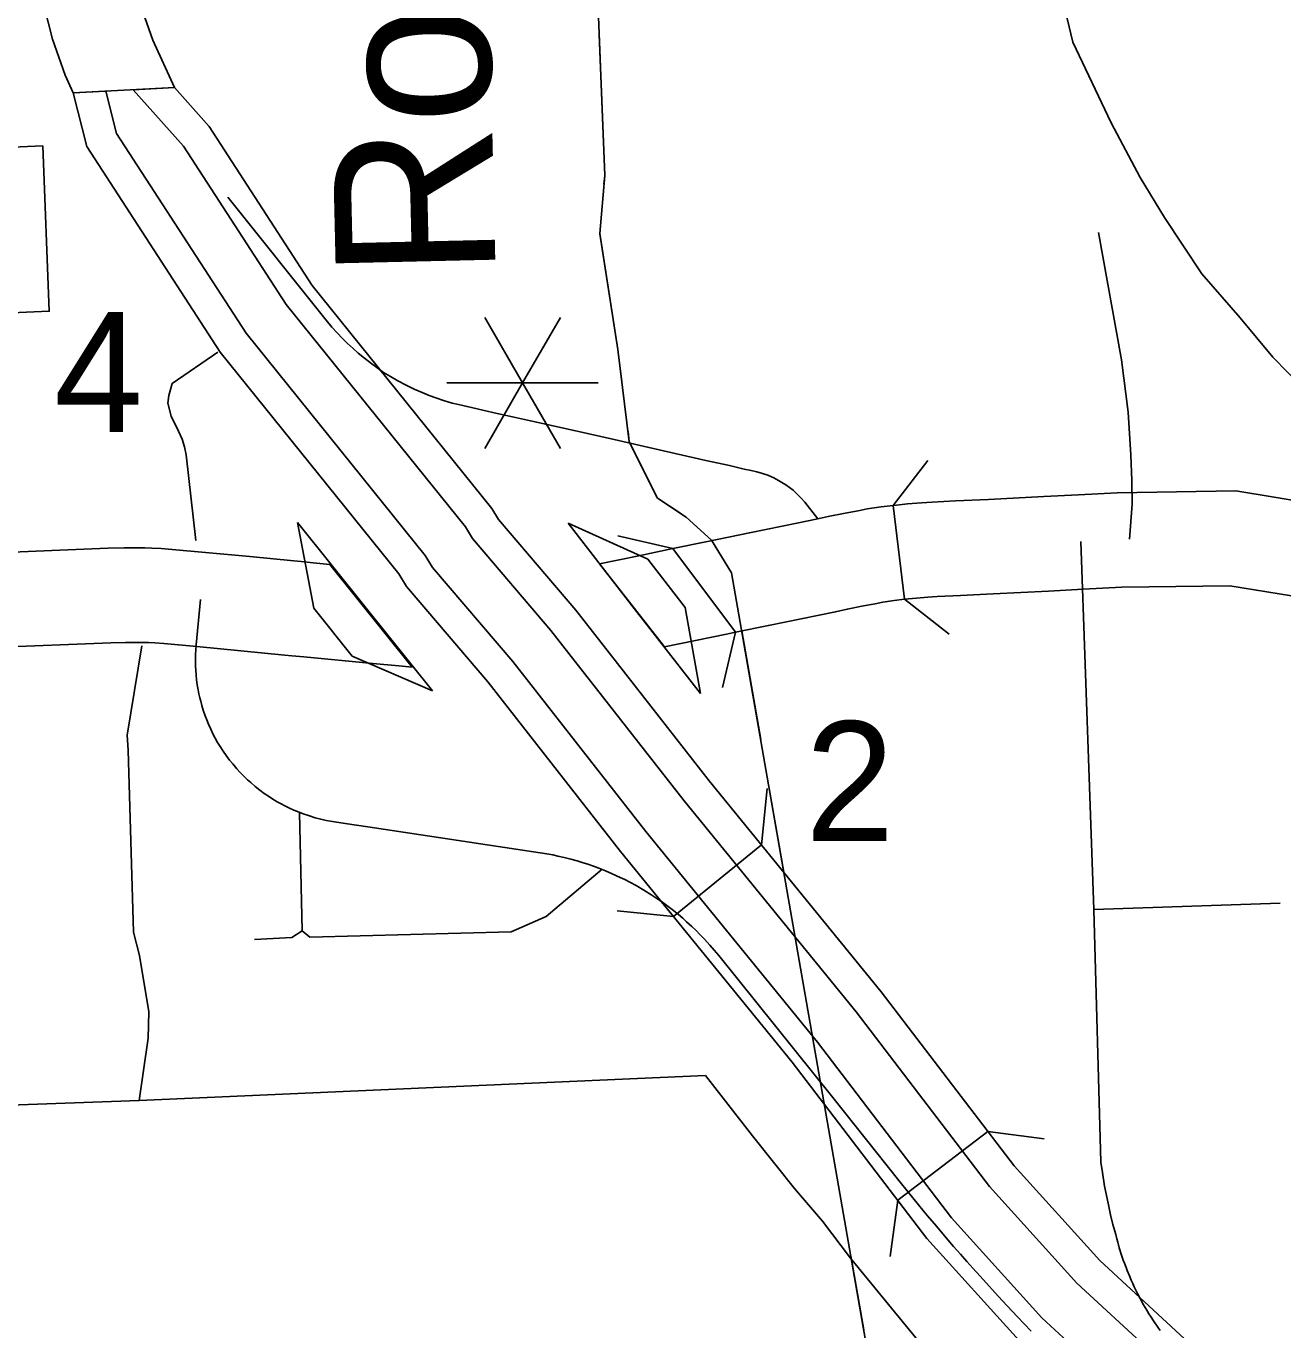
# Model space of a CAD drawing. Extents: x 1671357 to 13005564, y 567358 to 14261451.
# Drawn here: x 12758289.9 to 12758296.2, y 14259857.47 to 14259864 of the extents above; entities that cross this region are included whole.
import ezdxf

# ---------------------------------------------------------------- set-up
doc = ezdxf.new("R2010")
doc.units = 0
for name, color, linetype in [('10', 7, 'Continuous'), ('15', 7, 'Continuous'), ('33', 7, 'Continuous'), ('34', 7, 'Continuous'), ('37', 7, 'Continuous'), ('39', 7, 'Continuous'), ('40', 7, 'Continuous'), ('42', 7, 'Continuous'), ('43', 7, 'Continuous'), ('48', 7, 'Continuous'), ('56', 7, 'Continuous'), ('6', 7, 'Continuous')]:
    doc.layers.add(name, color=color, linetype=linetype)

msp = doc.modelspace()

# ---------------------------------------------------------------- linework, layer by layer
at = {"layer": '10'}
for p, q in [((12758295.9614, 14259861.6709), (12758295.3665, 14259861.6616)), ((12758296.3511, 14259861.6075), (12758295.9614, 14259861.6709)), ((12758295.3908, 14259861.1886), (12758295.9315, 14259861.196)), ((12758295.9315, 14259861.196), (12758296.2397, 14259861.1459))]:
    msp.add_line(p, q, dxfattribs=at)
for points in [[(12758295.3665, 14259861.6616), (12758295.1726, 14259861.6516), (12758294.9996, 14259861.6429), (12758294.7224, 14259861.629), (12758294.5577, 14259861.6212), (12758294.4407, 14259861.615), (12758294.3867, 14259861.6122), (12758294.3166, 14259861.6065), (12758294.2477, 14259861.599), (12758294.2451, 14259861.5987), (12758294.3016, 14259861.1286)], [(12758293.1421, 14259861.3822), (12758293.3148, 14259861.418), (12758293.5247, 14259861.4616), (12758293.7711, 14259861.5121), (12758293.8597, 14259861.5304), (12758293.9186, 14259861.5425), (12758294.0047, 14259861.5605), (12758294.0692, 14259861.5723), (12758294.1153, 14259861.5808), (12758294.1851, 14259861.5914), (12758294.2451, 14259861.5987)], [(12758289.4682, 14259861.3477), (12758289.7113, 14259861.3604), (12758290.3116, 14259861.3842), (12758290.394, 14259861.3864), (12758290.4607, 14259861.3864), (12758290.4982, 14259861.3864), (12758290.533, 14259861.3854), (12758290.5788, 14259861.3834), (12758290.6346, 14259861.3786), (12758290.8008, 14259861.3637), (12758291.0229, 14259861.3427), (12758291.2442, 14259861.3209), (12758291.2802, 14259861.3174), (12758291.3398, 14259861.3113), (12758291.4232, 14259861.3035), (12758291.8355, 14259860.7894)], [(12758292.7745, 14259861.3061), (12758292.9713, 14259861.3467), (12758293.1421, 14259861.3822), (12758293.4554, 14259860.9636)], [(12758293.4554, 14259860.9636), (12758293.4111, 14259860.9544), (12758293.1003, 14259860.8898), (12758292.7745, 14259861.3061)], [(12758294.3016, 14259861.1286), (12758294.3615, 14259861.135), (12758294.4184, 14259861.1397), (12758294.4653, 14259861.1421), (12758294.5814, 14259861.1482), (12758294.7455, 14259861.156), (12758295.0234, 14259861.17), (12758295.1966, 14259861.1787), (12758295.3908, 14259861.1886)], [(12758293.4554, 14259860.9636), (12758293.6204, 14259860.9979), (12758293.8665, 14259861.0483), (12758293.9553, 14259861.0666), (12758294.0147, 14259861.0788), (12758294.0957, 14259861.0957), (12758294.1547, 14259861.1065), (12758294.1939, 14259861.1137), (12758294.2494, 14259861.1222), (12758294.3016, 14259861.1286)], [(12758291.8355, 14259860.7894), (12758291.7698, 14259860.7955), (12758291.6384, 14259860.8077), (12758291.2938, 14259860.84), (12758291.2333, 14259860.8462), (12758291.198, 14259860.8496), (12758290.9774, 14259860.8713), (12758290.7574, 14259860.8921), (12758290.5931, 14259860.9068), (12758290.548, 14259860.9107), (12758290.5155, 14259860.9122), (12758290.4912, 14259860.9129), (12758290.4607, 14259860.9129), (12758290.4005, 14259860.9129), (12758290.3274, 14259860.9109), (12758289.7331, 14259860.8873), (12758289.4929, 14259860.8748)]]:
    msp.add_lwpolyline(points, dxfattribs=at)
at = {"layer": '15'}
for p, q in [((12758290.1382, 14259863.6645), (12758290.3022, 14259863.6732)), ((12758290.4397, 14259863.6804), (12758290.6455, 14259863.6913)), ((12758293.5858, 14259859.8987), (12758293.1453, 14259859.5397)), ((12758294.7193, 14259858.4642), (12758294.2677, 14259858.1193))]:
    msp.add_line(p, q, dxfattribs=at)
for points in [[(12758288.4528, 14259872.0584), (12758290.4878, 14259864.0709), (12758290.5382, 14259863.929), (12758290.6455, 14259863.6913), (12758290.1382, 14259863.6645), (12758290.0984, 14259863.7523), (12758290.0343, 14259863.9329), (12758287.9791, 14259871.9994)], [(12758300.0804, 14259853.963), (12758297.99, 14259855.1208), (12758297.7899, 14259855.2588), (12758297.2869, 14259855.547), (12758296.7563, 14259855.8729), (12758296.0024, 14259856.4163), (12758295.6213, 14259856.7284), (12758294.8753, 14259857.4178), (12758294.4138, 14259857.9281), (12758293.7394, 14259858.8108), (12758292.88, 14259859.8652), (12758292.2148, 14259860.715), (12758291.8075, 14259861.193), (12758291.7691, 14259861.2558), (12758290.8746, 14259862.3662), (12758290.2068, 14259863.396), (12758290.1382, 14259863.6645)], [(12758290.3022, 14259863.6732), (12758290.3562, 14259863.4615), (12758291.0052, 14259862.4607), (12758291.901, 14259861.3487), (12758291.9382, 14259861.2878), (12758292.3395, 14259860.8169), (12758293.0058, 14259859.9657), (12758293.8658, 14259858.9105), (12758294.5377, 14259858.0311), (12758294.9898, 14259857.5311), (12758295.7271, 14259856.8499), (12758296.1005, 14259856.544), (12758296.8456, 14259856.007), (12758297.3691, 14259855.6855), (12758297.8757, 14259855.3951), (12758298.0749, 14259855.2579), (12758300.4126, 14259853.963)], [(12758300.9208, 14259853.963), (12758298.2048, 14259855.4675), (12758298.007, 14259855.6037), (12758297.4948, 14259855.8972), (12758296.9823, 14259856.2121), (12758296.2507, 14259856.7393), (12758295.8888, 14259857.0358), (12758295.1651, 14259857.7045), (12758294.7272, 14259858.1887), (12758294.0592, 14259859.0631), (12758293.1982, 14259860.1194), (12758292.5302, 14259860.9727), (12758292.1382, 14259861.4328), (12758292.1027, 14259861.4908), (12758291.2049, 14259862.6053), (12758290.6909, 14259863.398), (12758290.4397, 14259863.6804)], [(12758290.6455, 14259863.6913), (12758290.8193, 14259863.4959), (12758291.3355, 14259862.6999), (12758292.2346, 14259861.5837), (12758292.2689, 14259861.5276), (12758292.655, 14259861.0746), (12758293.324, 14259860.2199), (12758294.1856, 14259859.1628), (12758294.8511, 14259858.2918), (12758295.2796, 14259857.8178), (12758295.9946, 14259857.1573), (12758296.3489, 14259856.867), (12758297.0716, 14259856.3462), (12758297.577, 14259856.0357), (12758298.0929, 14259855.7401), (12758298.2896, 14259855.6045), (12758301.2531, 14259853.963)]]:
    msp.add_lwpolyline(points, dxfattribs=at)
at = {"layer": '33'}
for points in [[(12758290.9127, 14259863.142), (12758291.4062, 14259862.5258), (12758291.4338, 14259862.4913), (12758291.4607, 14259862.4624), (12758291.4876, 14259862.4342), (12758291.5105, 14259862.4119), (12758291.54, 14259862.3844), (12758291.5663, 14259862.3614), (12758291.5977, 14259862.3352), (12758291.6272, 14259862.3122), (12758291.6521, 14259862.2938), (12758291.6934, 14259862.265), (12758291.7269, 14259862.2446), (12758291.7642, 14259862.2223), (12758291.8023, 14259862.2027), (12758291.8468, 14259862.181), (12758291.8868, 14259862.1633), (12758291.9209, 14259862.1495), (12758291.9544, 14259862.1371), (12758291.9924, 14259862.1239), (12758292.037, 14259862.1115), (12758292.0684, 14259862.1036), (12758292.111, 14259862.0938), (12758292.1897, 14259862.0761), (12758292.2612, 14259862.0597), (12758292.3536, 14259862.0393), (12758292.429, 14259862.0223), (12758292.6473, 14259861.9731), (12758292.8472, 14259861.9285), (12758293.0944, 14259861.8721), (12758293.3075, 14259861.8242), (12758293.4248, 14259861.7979), (12758293.4995, 14259861.7809), (12758293.5343, 14259861.773), (12758293.5618, 14259861.7671), (12758293.5907, 14259861.7586), (12758293.6175, 14259861.7494), (12758293.647, 14259861.7363), (12758293.6705, 14259861.7242), (12758293.6879, 14259861.7142), (12758293.7067, 14259861.7021), (12758293.7262, 14259861.6883), (12758293.7436, 14259861.6744), (12758293.7624, 14259861.657), (12758293.7841, 14259861.6357), (12758293.8018, 14259861.6151), (12758293.868, 14259861.532)], [(12758295.2731, 14259862.9653), (12758295.3876, 14259862.3274), (12758295.4215, 14259862.0664), (12758295.4345, 14259861.8501), (12758295.44, 14259861.7229), (12758295.4412, 14259861.605), (12758295.4279, 14259861.4295)], [(12758295.1853, 14259861.4182), (12758295.2496, 14259859.5749), (12758295.2857, 14259858.3101)], [(12758290.7759, 14259861.1274), (12758290.7545, 14259860.9014), (12758290.7527, 14259860.8744), (12758290.7513, 14259860.8535), (12758290.7508, 14259860.8344), (12758290.7511, 14259860.8139), (12758290.7515, 14259860.7916), (12758290.7521, 14259860.7737), (12758290.7543, 14259860.7483), (12758290.7568, 14259860.7249), (12758290.7599, 14259860.701), (12758290.7645, 14259860.6754), (12758290.7686, 14259860.6553), (12758290.7729, 14259860.6357), (12758290.777, 14259860.6179), (12758290.7823, 14259860.5972), (12758290.7897, 14259860.5732), (12758290.7998, 14259860.5448), (12758290.8074, 14259860.5245), (12758290.8159, 14259860.5037), (12758290.8274, 14259860.4777), (12758290.8398, 14259860.4523), (12758290.8496, 14259860.4335), (12758290.8619, 14259860.4119), (12758290.8744, 14259860.3912), (12758290.889, 14259860.3685), (12758290.9047, 14259860.3461), (12758290.9222, 14259860.3227), (12758290.9373, 14259860.3041), (12758290.9583, 14259860.279), (12758290.9748, 14259860.2615), (12758290.9912, 14259860.2444), (12758291.0112, 14259860.2254), (12758291.0276, 14259860.2105), (12758291.0502, 14259860.191), (12758291.073, 14259860.1726), (12758291.095, 14259860.1565), (12758291.1159, 14259860.1424), (12758291.1384, 14259860.1281), (12758291.1596, 14259860.1152), (12758291.1799, 14259860.1039), (12758291.1982, 14259860.0944), (12758291.2155, 14259860.0857), (12758291.2211, 14259860.0829), (12758291.2437, 14259860.073), (12758291.2703, 14259860.0619), (12758291.2908, 14259860.0545), (12758291.3212, 14259860.0436), (12758291.3499, 14259860.0349), (12758291.3787, 14259860.0274), (12758291.4055, 14259860.0214), (12758291.4276, 14259860.0171), (12758291.448, 14259860.0141), (12758291.5006, 14259860.0058), (12758291.6139, 14259859.9892), (12758292.4776, 14259859.8591), (12758292.51, 14259859.8539), (12758292.5402, 14259859.8483), (12758292.5659, 14259859.8429), (12758292.597, 14259859.8358), (12758292.6303, 14259859.8274), (12758292.6624, 14259859.8186), (12758292.6876, 14259859.8107), (12758292.7161, 14259859.8018), (12758292.7447, 14259859.7917), (12758292.7717, 14259859.7819), (12758292.8039, 14259859.7692), (12758292.8377, 14259859.7545), (12758292.8775, 14259859.7361), (12758292.901, 14259859.725), (12758292.9264, 14259859.7118), (12758292.9587, 14259859.6947), (12758292.9969, 14259859.6724), (12758293.036, 14259859.6475), (12758293.0615, 14259859.6307), (12758293.0849, 14259859.6148), (12758293.1113, 14259859.5957), (12758293.1384, 14259859.5749), (12758293.1692, 14259859.5503), (12758293.1909, 14259859.5317), (12758293.2105, 14259859.5144), (12758293.2362, 14259859.4906), (12758293.2586, 14259859.4696), (12758293.2773, 14259859.4505), (12758293.2997, 14259859.4271), (12758293.3274, 14259859.3968), (12758293.3481, 14259859.3725), (12758293.3715, 14259859.3443), (12758293.942, 14259858.6333), (12758294.2736, 14259858.2179), (12758294.3221, 14259858.1585), (12758294.3722, 14259858.0961), (12758294.4154, 14259858.0439), (12758294.4518, 14259858.0008), (12758294.4868, 14259857.9596), (12758294.5195, 14259857.9216), (12758294.5474, 14259857.8887), (12758294.5827, 14259857.8489), (12758294.6145, 14259857.8124), (12758294.6432, 14259857.78), (12758294.6797, 14259857.7402)], [(12758290.4818, 14259860.8957), (12758290.4091, 14259860.4491), (12758290.4139, 14259860.3733), (12758290.4409, 14259859.4619), (12758290.4699, 14259859.3451), (12758290.5166, 14259859.0637), (12758290.5141, 14259858.9305), (12758290.469, 14259858.6189)], [(12758291.2717, 14259860.0614), (12758291.2857, 14259859.4681), (12758291.3229, 14259859.4372), (12758292.3319, 14259859.4632), (12758292.5071, 14259859.5404), (12758292.7879, 14259859.7775)], [(12758291.2857, 14259859.4681), (12758291.2339, 14259859.4357), (12758291.0467, 14259859.4246)], [(12758295.2857, 14259858.3101), (12758295.2924, 14259858.2576), (12758295.3037, 14259858.1895), (12758295.3211, 14259858.1048), (12758295.3339, 14259858.0464), (12758295.3456, 14259857.9984), (12758295.3554, 14259857.9654), (12758295.3596, 14259857.9478), (12758295.3649, 14259857.9266), (12758295.3697, 14259857.9088), (12758295.3775, 14259857.8811), (12758295.389, 14259857.8447), (12758295.3974, 14259857.8198), (12758295.4032, 14259857.8036), (12758295.411, 14259857.7827), (12758295.4169, 14259857.7675), (12758295.4276, 14259857.7413), (12758295.4367, 14259857.7201), (12758295.4446, 14259857.7025), (12758295.4524, 14259857.6859), (12758295.4603, 14259857.6695), (12758295.4687, 14259857.6528), (12758295.4823, 14259857.6267), (12758295.4991, 14259857.5963), (12758295.5154, 14259857.5685), (12758295.526, 14259857.5511), (12758295.5368, 14259857.5341), (12758295.5486, 14259857.5161), (12758295.571, 14259857.4835), (12758295.5824, 14259857.4676)], [(12758294.6797, 14259857.7402), (12758294.7115, 14259857.7041), (12758294.7535, 14259857.6577), (12758294.7919, 14259857.6161), (12758294.8663, 14259857.5366), (12758294.9353, 14259857.4642)]]:
    msp.add_lwpolyline(points, dxfattribs=at)
at = {"layer": '34'}
for points in [[(12758290.8633, 14259862.3665), (12758290.6342, 14259862.2086), (12758290.6175, 14259862.1491), (12758290.6132, 14259862.1109), (12758290.629, 14259862.045), (12758290.6659, 14259861.9704), (12758290.6845, 14259861.9312), (12758290.6954, 14259861.8917), (12758290.7045, 14259861.8521), (12758290.7526, 14259861.4229)], [(12758295.2496, 14259859.5749), (12758296.1825, 14259859.6074)]]:
    msp.add_lwpolyline(points, dxfattribs=at)
at = {"layer": '37'}
for points in [[(12758294.4193, 14259861.8232), (12758294.2451, 14259861.5987)], [(12758293.1421, 14259861.3822), (12758292.8654, 14259861.4467)], [(12758294.3016, 14259861.1286), (12758294.5261, 14259860.9544)], [(12758293.3909, 14259860.6869), (12758293.4554, 14259860.9636)]]:
    msp.add_lwpolyline(points, dxfattribs=at)
at = {"layer": '39'}
for p, q in [((12758293.3655, 14259859.7192), (12758293.3655, 14259859.7192)), ((12758294.4935, 14259858.2918), (12758294.4935, 14259858.2918))]:
    msp.add_line(p, q, dxfattribs=at)
for points in [[(12758293.5858, 14259859.8987), (12758293.6146, 14259860.1814)], [(12758292.8626, 14259859.5685), (12758293.1453, 14259859.5397)], [(12758295.0009, 14259858.4266), (12758294.7193, 14259858.4642)], [(12758294.2677, 14259858.1193), (12758294.2301, 14259857.8376)]]:
    msp.add_lwpolyline(points, dxfattribs=at)
at = {"layer": '40'}
for points in [[(12758292.8707, 14259873.4116), (12758295.1454, 14259863.9183)], [(12758292.8707, 14259873.4116), (12758295.1454, 14259863.9183), (12758295.3369, 14259863.5151), (12758295.4819, 14259863.2413), (12758295.6032, 14259863.0407), (12758295.7901, 14259862.7591), (12758295.9823, 14259862.5384), (12758296.147, 14259862.3414), (12758296.2968, 14259862.1876), (12758296.5153, 14259861.9737), (12758296.9134, 14259861.6185), (12758297.2072, 14259861.417), (12758297.5792, 14259861.2015), (12758297.9891, 14259860.9855), (12758298.3873, 14259860.828), (12758298.9987, 14259860.6446), (12758299.3671, 14259860.5734), (12758299.8947, 14259860.4533), (12758300.5293, 14259860.3069), (12758301.0226, 14259860.1911), (12758301.646, 14259860.0424)], [(12758295.1454, 14259863.9183), (12758295.3369, 14259863.5151), (12758295.4819, 14259863.2413), (12758295.6032, 14259863.0407), (12758295.7901, 14259862.7591), (12758295.9823, 14259862.5384), (12758296.147, 14259862.3414), (12758296.2968, 14259862.1876), (12758296.5153, 14259861.9737)]]:
    msp.add_lwpolyline(points, dxfattribs=at)
at = {"layer": '42'}
for p, q in [((12758291.5998, 14259861.0922), (12758291.2623, 14259861.5138)), ((12758291.2623, 14259861.5138), (12758291.3442, 14259861.0841)), ((12758292.9483, 14259861.0829), (12758292.6171, 14259861.5095)), ((12758292.6171, 14259861.5095), (12758293.0158, 14259861.3296)), ((12758293.0158, 14259861.3296), (12758293.204, 14259861.0872)), ((12758291.3442, 14259861.0841), (12758291.5359, 14259860.8446)), ((12758291.9373, 14259860.6706), (12758291.5998, 14259861.0922)), ((12758293.2796, 14259860.6564), (12758292.9483, 14259861.0829)), ((12758293.204, 14259861.0872), (12758293.2796, 14259860.6564)), ((12758291.5359, 14259860.8446), (12758291.9373, 14259860.6706))]:
    msp.add_line(p, q, dxfattribs=at)
at = {"layer": '43'}
for points in [[(12758292.6347, 14259869.0095), (12758292.8684, 14259866.5243), (12758292.9769, 14259866.1609), (12758293.3408, 14259866.0535), (12758293.3585, 14259865.9758), (12758293.2969, 14259865.8071), (12758293.4018, 14259865.5982), (12758293.4149, 14259865.5313), (12758293.3617, 14259865.4738), (12758293.1074, 14259865.285), (12758292.8854, 14259864.9271), (12758292.7707, 14259864.6546), (12758292.7554, 14259864.3813), (12758292.8002, 14259863.2501), (12758292.7761, 14259862.9597), (12758292.8662, 14259862.3802), (12758292.9235, 14259861.9173), (12758293.0642, 14259861.6358), (12758293.209, 14259861.5403), (12758293.3352, 14259861.4246), (12758293.4359, 14259861.2605), (12758294.7964, 14259853.4679)], [(12758292.7722, 14259863.9575), (12758292.787, 14259863.5827)], [(12758292.787, 14259863.5827), (12758292.8002, 14259863.2501), (12758292.7967, 14259863.2081)], [(12758292.7763, 14259862.9589), (12758292.8662, 14259862.3802), (12758292.8864, 14259862.217)], [(12758292.9171, 14259861.9689), (12758292.9235, 14259861.9173), (12758293.0642, 14259861.6358), (12758293.1765, 14259861.5617)], [(12758293.4866, 14259860.9701), (12758293.5814, 14259860.4267)], [(12758293.6244, 14259860.1804), (12758293.6976, 14259859.7616)], [(12758294.033, 14259857.8405), (12758294.0975, 14259857.4711)]]:
    msp.add_lwpolyline(points, dxfattribs=at)
at = {"layer": '48'}
for p, q in [((12758292.3891, 14259862.212), (12758292.1997, 14259862.5401)), ((12758292.3891, 14259862.212), (12758292.5785, 14259862.5401)), ((12758292.0103, 14259862.212), (12758292.3891, 14259862.212)), ((12758292.3891, 14259862.212), (12758292.1997, 14259861.8839)), ((12758292.3891, 14259862.212), (12758292.768, 14259862.212)), ((12758292.3891, 14259862.212), (12758292.5785, 14259861.8839))]:
    msp.add_line(p, q, dxfattribs=at)
at = {"layer": '56'}
msp.add_lwpolyline([(12758289.7971, 14259863.3915), (12758289.9864, 14259863.3989), (12758290.0186, 14259862.5708), (12758289.8294, 14259862.5634)], close=True, dxfattribs=at)
at = {"layer": '6'}
msp.add_lwpolyline([(12758288.9401, 14259858.5632), (12758290.469, 14259858.6189), (12758293.3047, 14259858.7445), (12758293.5398, 14259858.4419), (12758293.7506, 14259858.1783), (12758293.8914, 14259858.0145), (12758294.031, 14259857.8299), (12758294.3588, 14259857.4301), (12758294.5951, 14259857.196), (12758294.7628, 14259857.0219), (12758294.9668, 14259856.8379), (12758295.1947, 14259856.6262), (12758295.437, 14259856.4304), (12758295.6744, 14259856.2172), (12758295.9235, 14259856.0444), (12758296.1152, 14259855.8865), (12758296.3936, 14259855.6901), (12758296.6723, 14259855.4862), (12758296.9421, 14259855.318), (12758297.2956, 14259855.0903), (12758297.6273, 14259854.8884), (12758298.3643, 14259854.4913), (12758298.9814, 14259854.1579), (12758298.9842, 14259854.0232)], dxfattribs=at)

# ---------------------------------------------------------------- texts
at = {"layer": '37'}
msp.add_text('2', height=0.6001, dxfattribs=at).set_placement((12758293.8043, 14259859.9177))
at = {"layer": '43'}
msp.add_text('Rogers', height=0.8001, rotation=91.32198, dxfattribs=at).set_placement((12758292.2544, 14259862.7414))
at = {"layer": '56'}
msp.add_text('4', height=0.6001, dxfattribs=at).set_placement((12758290.0427, 14259861.967))

doc.saveas('drawing.dxf')
